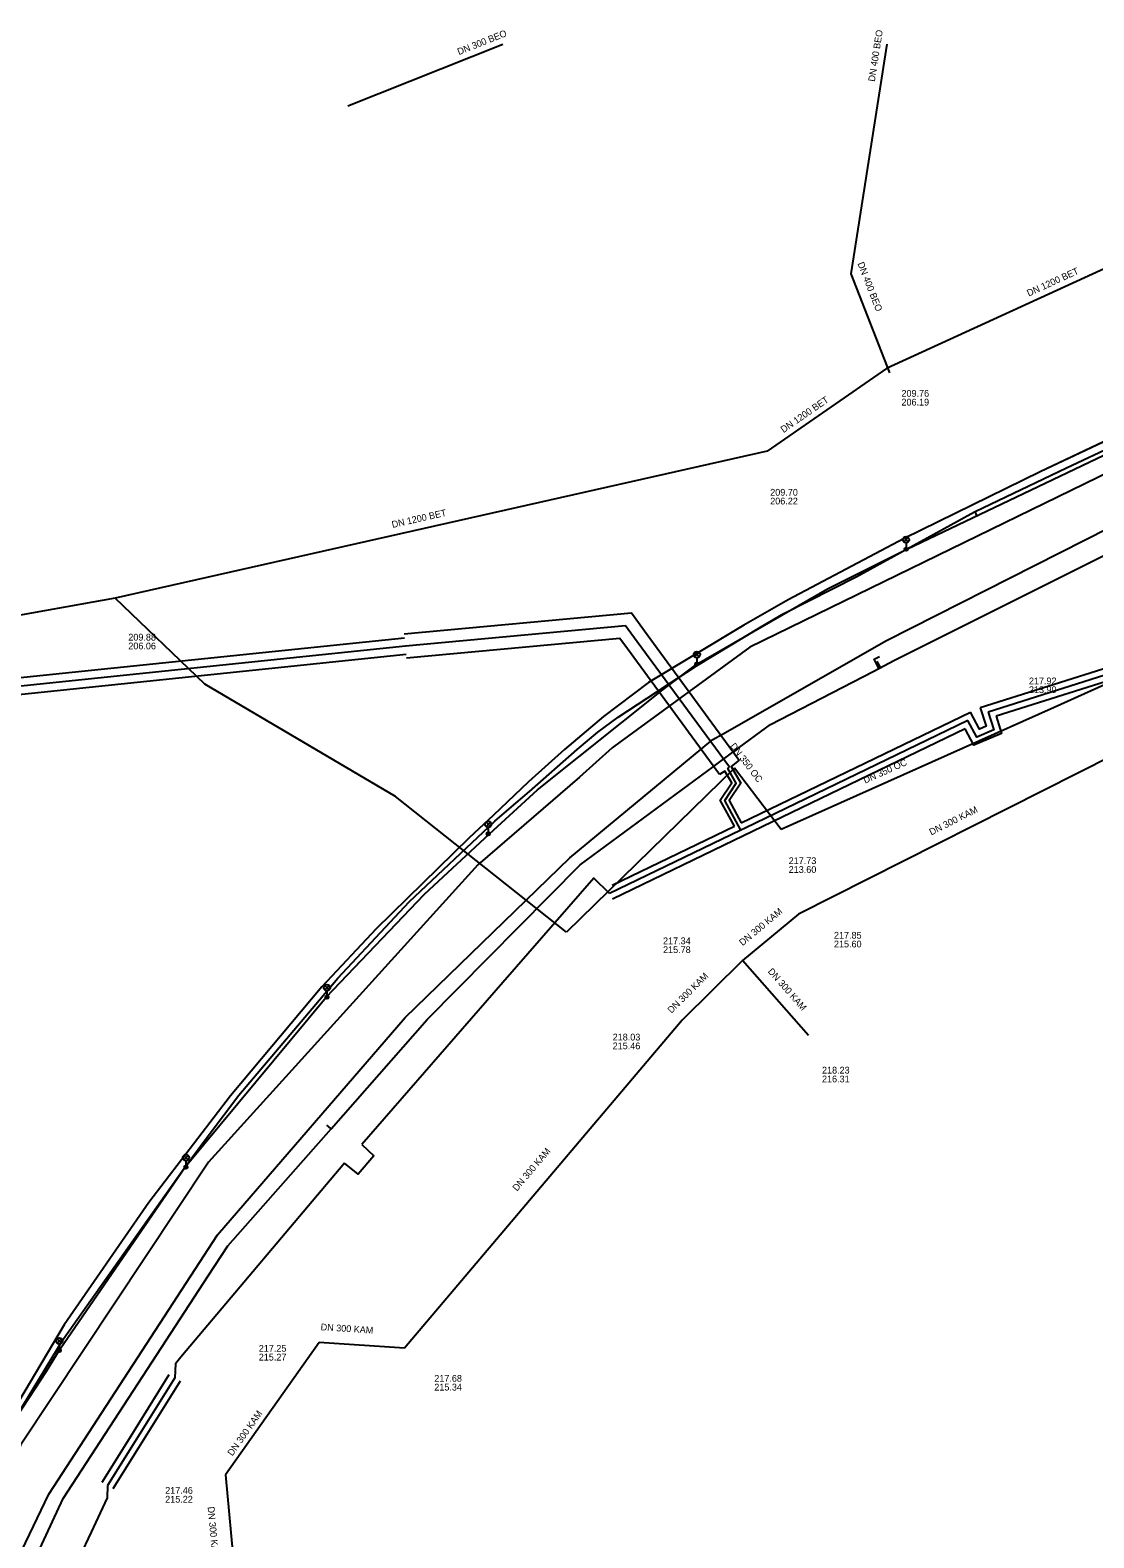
# Model space of a CAD drawing. Extents: x -595540 to -593988, y -1160850 to -1159202.
# Drawn here: x -595207.8 to -595081.8, y -1159381.1 to -1159202.5 of the extents above; entities that cross this region are included whole.
import ezdxf

# ---------------------------------------------------------------- set-up
doc = ezdxf.new("R2010")
doc.units = 0
for name, color, linetype in [('BVK-VODOVOD_trasa sítě', 7, 'Continuous'), ('BVK-VODOVOD_trasa zrušené sítě', 7, 'Continuous'), ('CETIN_kabel podzemní', 7, 'Continuous'), ('CETIN_kabel podzemní neprovozovaný', 7, 'Continuous'), ('INNOGY-NTL_trasa sítě', 7, 'Continuous'), ('JEDNOTNA-AREAL_popisy', 7, 'Continuous'), ('JEDNOTNA-AREAL_trasa sítě', 7, 'Continuous'), ('QUANTCOM_kabel', 7, 'Continuous'), ('TEPLARNY-HORKOVODY_trasa sítě', 7, 'Continuous'), ('TEPLARNY-HORKOVODY_trasa sítě obvodem', 7, 'Continuous'), ('TSB_kabel VO', 7, 'Continuous'), ('TSB_lampy VO', 7, 'Continuous')]:
    doc.layers.add(name, color=color, linetype=linetype)

msp = doc.modelspace()

# ---------------------------------------------------------------- linework, layer by layer
at = {"layer": 'BVK-VODOVOD_trasa sítě'}
for p, q in [((-595172.45, -1159332.328), (-595172.63, -1159332.17)), ((-595172.143, -1159332.598), (-595172.45, -1159332.328))]:
    msp.add_line(p, q, dxfattribs=at)
for points in [[(-595229.94, -1159426.6), (-595205.586, -1159375.881), (-595185.586, -1159345.149), (-595163.355, -1159319.437), (-595143.867, -1159300.499), (-595128.299, -1159287.639), (-595126.934, -1159286.516), (-595125.802, -1159285.87), (-595106.365, -1159274.782), (-595000.874, -1159221.301), (-594980.785, -1159204.295), (-594980.591, -1159204.13)], [(-595107.94, -1159278.43), (-595107.256, -1159278.075), (-595105.403, -1159277.118), (-595079.855, -1159264.31), (-595079.757, -1159264.264), (-595054.295, -1159252.278), (-595052.801, -1159251.575), (-594994.274, -1159221.932), (-594984.897, -1159213.142), (-594975.283, -1159204.13)], [(-595107.276, -1159278.076), (-595107.699, -1159277.229), (-595107.83, -1159276.969), (-595107.2, -1159276.657)], [(-595227.09, -1159426.77), (-595223.137, -1159418.013), (-595222.16, -1159415.851), (-595221.107, -1159413.52), (-595203.886, -1159376.406), (-595186.699, -1159350.038), (-595184.359, -1159346.486), (-595172.143, -1159332.598), (-595160.768, -1159319.666), (-595142.647, -1159301.322), (-595126.906, -1159289.725), (-595124.409, -1159287.889), (-595120.111, -1159284.724), (-595107.94, -1159278.43)]]:
    msp.add_lwpolyline(points, dxfattribs=at)
at = {"layer": 'BVK-VODOVOD_trasa zrušené sítě'}
for p, q in [((-595107.31, -1159277.525), (-595107.464, -1159277.227)), ((-595107.074, -1159277.982), (-595107.31, -1159277.525))]:
    msp.add_line(p, q, dxfattribs=at)
at = {"layer": 'CETIN_kabel podzemní'}
for points in [[(-595096.4, -1159259.77), (-595095.86, -1159259.51), (-595085.04, -1159254.32), (-595073.27, -1159248.78), (-595060.01, -1159242.44)], [(-595078.02, -1159250), (-595088.17, -1159254.81), (-595104.28, -1159262.67), (-595118.02, -1159269.94), (-595123.27, -1159272.96), (-595134.54, -1159279.76), (-595139.88, -1159283.78), (-595144.52, -1159287.68), (-595148.78, -1159291.52), (-595152.94, -1159295.48), (-595155.78, -1159298.15)], [(-595128.87, -1159277.77), (-595121.27, -1159273.18), (-595118.53, -1159271.59), (-595109.89, -1159267.19), (-595096.4, -1159259.77)], [(-595138.13, -1159283.87), (-595128.87, -1159277.77)], [(-595186.6, -1159333.3), (-595183.08, -1159328.62), (-595171.36, -1159314.75), (-595162.9, -1159305.71), (-595152.77, -1159296.15), (-595151.07, -1159294.72), (-595148.63, -1159292.66), (-595143.02, -1159287.69), (-595140.56, -1159285.63), (-595138.13, -1159283.87)], [(-595155.78, -1159298.15), (-595166.82, -1159308.94), (-595173.25, -1159315.79), (-595184.04, -1159328.72), (-595193.73, -1159341.33), (-595203.76, -1159355.82), (-595213.23, -1159371.74), (-595221.33, -1159387.18), (-595228.28, -1159402.52), (-595233.27, -1159414.4), (-595235.48, -1159419.98), (-595247.37, -1159446.74), (-595259.4, -1159474.19), (-595269, -1159496.09), (-595270.58, -1159500.39), (-595272.4, -1159506.16), (-595279.79, -1159529.17), (-595281.27, -1159532.63), (-595282.54, -1159534.57)], [(-595237.96, -1159425.96), (-595236.24, -1159422.02), (-595232.42, -1159413.77), (-595221.86, -1159389.89), (-595217.61, -1159380.99), (-595210.91, -1159369.12), (-595203.82, -1159357.5), (-595189.56, -1159337.26), (-595186.6, -1159333.3)]]:
    msp.add_lwpolyline(points, dxfattribs=at)
at = {"layer": 'CETIN_kabel podzemní neprovozovaný'}
msp.add_lwpolyline([(-595095.65, -1159259.96), (-595095.86, -1159259.51)], dxfattribs=at)
at = {"layer": 'INNOGY-NTL_trasa sítě'}
msp.add_lwpolyline([(-594987.221, -1159204.13), (-594989.2, -1159205.76), (-594996.49, -1159210.35), (-595018.77, -1159224.5), (-595060.68, -1159245.41), (-595122.55, -1159275.55), (-595137.96, -1159286.83), (-595138.69, -1159287.36), (-595138.84, -1159287.49), (-595142.73, -1159290.94), (-595154.76, -1159301.33), (-595186.68, -1159336.57), (-595208.92, -1159370.06), (-595227.04, -1159406.36), (-595234.61, -1159424.4), (-595267.01, -1159499.96), (-595278.75, -1159535.85), (-595286.67, -1159542.35)], dxfattribs=at)
at = {"layer": 'JEDNOTNA-AREAL_popisy'}
for p, q in [((-595104.595, -1159245.1), (-595104.595, -1159245.1)), ((-595120.138, -1159256.814), (-595120.138, -1159256.814)), ((-595196.157, -1159273.978), (-595196.157, -1159273.978)), ((-595089.5, -1159279.159), (-595089.5, -1159279.159)), ((-595117.95, -1159300.456), (-595117.95, -1159300.456)), ((-595132.829, -1159309.948), (-595132.829, -1159309.948)), ((-595112.591, -1159309.283), (-595112.591, -1159309.283)), ((-595138.795, -1159321.346), (-595138.795, -1159321.346)), ((-595114.006, -1159325.264), (-595114.006, -1159325.264)), ((-595180.709, -1159358.211), (-595180.709, -1159358.211)), ((-595159.921, -1159361.765), (-595159.921, -1159361.765)), ((-595191.79, -1159375.041), (-595191.79, -1159375.041))]:
    msp.add_line(p, q, dxfattribs=at)
at = {"layer": 'JEDNOTNA-AREAL_trasa sítě'}
for p, q in [((-595170.162, -1159211.438), (-595151.818, -1159204.13)), ((-595106.347, -1159204.13), (-595110.611, -1159231.339)), ((-595059.175, -1159220.931), (-595106.36, -1159242.56)), ((-595110.611, -1159231.339), (-595106.018, -1159243.053)), ((-595106.36, -1159242.56), (-595120.5, -1159252.36)), ((-595120.5, -1159252.36), (-595197.72, -1159269.74)), ((-595052.98, -1159267.55), (-595086.53, -1159282.72)), ((-595197.72, -1159269.74), (-595242.027, -1159277.711)), ((-595187.085, -1159279.947), (-595197.72, -1159269.74)), ((-595164.513, -1159293.246), (-595187.085, -1159279.947)), ((-595086.53, -1159282.72), (-595118.83, -1159297.16)), ((-595079.56, -1159288.38), (-595116.79, -1159307.2)), ((-595124.349, -1159289.873), (-595144.265, -1159309.331)), ((-595118.83, -1159297.16), (-595124.349, -1159289.873)), ((-595144.265, -1159309.331), (-595164.513, -1159293.246)), ((-595116.79, -1159307.2), (-595123.41, -1159312.68)), ((-595123.41, -1159312.68), (-595130.56, -1159319.75)), ((-595115.6, -1159321.55), (-595123.41, -1159312.68)), ((-595130.56, -1159319.75), (-595163.44, -1159358.57)), ((-595173.56, -1159357.91), (-595184.65, -1159373.59)), ((-595163.44, -1159358.57), (-595173.56, -1159357.91)), ((-595184.65, -1159373.59), (-595183.21, -1159389.38))]:
    msp.add_line(p, q, dxfattribs=at)
at = {"layer": 'QUANTCOM_kabel'}
for points in [[(-594992.806, -1159204.13), (-595005.09, -1159212.96), (-595021.73, -1159222.61), (-595042.13, -1159232.91), (-595054.17, -1159238.6), (-595070.25, -1159246.32), (-595088.17, -1159254.81), (-595104.28, -1159262.67), (-595118.02, -1159269.94), (-595123.27, -1159272.96), (-595134.54, -1159279.76), (-595139.88, -1159283.78), (-595144.52, -1159287.68), (-595148.78, -1159291.52), (-595152.94, -1159295.48), (-595155.78, -1159298.15)], [(-595155.78, -1159298.15), (-595166.82, -1159308.94), (-595173.25, -1159315.79), (-595184.04, -1159328.72), (-595193.73, -1159341.33), (-595203.76, -1159355.82), (-595213.23, -1159371.74), (-595221.33, -1159387.18), (-595228.28, -1159402.52), (-595233.27, -1159414.4), (-595235.48, -1159419.98), (-595247.37, -1159446.74), (-595259.4, -1159474.19), (-595269, -1159496.09), (-595270.58, -1159500.39), (-595272.4, -1159506.16), (-595279.79, -1159529.17), (-595281.27, -1159532.63), (-595282.54, -1159534.57)]]:
    msp.add_lwpolyline(points, dxfattribs=at)
at = {"layer": 'TEPLARNY-HORKOVODY_trasa sítě'}
for p, q in [((-595124.97, -1159289.788), (-595135.878, -1159274.912)), ((-595123.62, -1159297.236), (-595139.162, -1159304.737))]:
    msp.add_line(p, q, dxfattribs=at)
for points in [[(-595061.44, -1159271.013), (-595065.011, -1159268.275), (-595070.792, -1159275.814), (-595094.336, -1159283.246)], [(-595135.878, -1159274.912), (-595137.267, -1159273.017), (-595163.35, -1159275.432)], [(-595163.35, -1159275.432), (-595213.453, -1159280.634), (-595231.782, -1159282.414), (-595253.987, -1159284.45), (-595265.532, -1159285.488), (-595283.294, -1159287.19), (-595285.607, -1159287.42), (-595288.212, -1159287.868), (-595291.152, -1159288.691), (-595294.29, -1159289.889), (-595315.141, -1159298.916)], [(-595094.336, -1159283.246), (-595093.661, -1159285.353), (-595095.684, -1159286.215), (-595096.739, -1159284.263)], [(-595096.739, -1159284.263), (-595123.089, -1159296.98), (-595123.62, -1159297.236)], [(-595123.62, -1159297.236), (-595125.532, -1159293.715), (-595124.162, -1159291.65), (-595125.164, -1159289.924), (-595124.97, -1159289.788)], [(-595139.162, -1159304.737), (-595141.009, -1159302.927), (-595151.794, -1159315.288), (-595168.512, -1159334.45)], [(-595168.512, -1159334.45), (-595167.066, -1159335.811), (-595168.954, -1159337.989), (-595170.561, -1159336.692)], [(-595170.561, -1159336.692), (-595189.919, -1159359.672), (-595190.581, -1159360.458), (-595190.666, -1159362.105)], [(-595190.666, -1159362.105), (-595195.587, -1159370.004), (-595198.607, -1159374.851)], [(-595198.607, -1159374.851), (-595198.647, -1159376.311), (-595200.568, -1159380.379), (-595210.237, -1159400.852)]]:
    msp.add_lwpolyline(points, dxfattribs=at)
at = {"layer": 'TEPLARNY-HORKOVODY_trasa sítě obvodem'}
for p, q in [((-595134.708, -1159274.054), (-595123.801, -1159288.931)), ((-595126.14, -1159290.645), (-595137.047, -1159275.769)), ((-595123.573, -1159296.381), (-595096.42, -1159283.276)), ((-595097.058, -1159285.25), (-595123.294, -1159297.912)), ((-595138.857, -1159303.757), (-595124.384, -1159296.772)), ((-595123.294, -1159297.912), (-595138.836, -1159305.413))]:
    msp.add_line(p, q, dxfattribs=at)
for points in [[(-595061.579, -1159269.962), (-595065.15, -1159267.223), (-595071.243, -1159275.17), (-595095.28, -1159282.758)], [(-595062.491, -1159271.152), (-595064.872, -1159269.327), (-595070.341, -1159276.458), (-595093.392, -1159283.734)], [(-595163.484, -1159273.989), (-595136.584, -1159271.498), (-595134.709, -1159274.054)], [(-595315.539, -1159297.999), (-595294.667, -1159288.963), (-595291.466, -1159287.74), (-595288.432, -1159286.891), (-595285.741, -1159286.429), (-595283.392, -1159286.195), (-595265.624, -1159284.492), (-595254.078, -1159283.454), (-595231.876, -1159281.418), (-595213.553, -1159279.639), (-595163.453, -1159274.438)], [(-595137.047, -1159275.769), (-595137.951, -1159274.537), (-595163.216, -1159276.876)], [(-595163.247, -1159276.427), (-595213.353, -1159281.629), (-595231.688, -1159283.409), (-595253.897, -1159285.446), (-595265.439, -1159286.483), (-595283.197, -1159288.185), (-595285.472, -1159288.412), (-595287.992, -1159288.845), (-595290.838, -1159289.642), (-595293.912, -1159290.816), (-595314.744, -1159299.834)], [(-595095.28, -1159282.758), (-595094.584, -1159284.931), (-595095.349, -1159285.257), (-595096.42, -1159283.276)], [(-595093.392, -1159283.734), (-595092.738, -1159285.775), (-595096.019, -1159287.173), (-595097.058, -1159285.25)], [(-595123.801, -1159288.931), (-595124.774, -1159289.698), (-595123.632, -1159291.666), (-595125.008, -1159293.739), (-595123.573, -1159296.381)], [(-595124.384, -1159296.772), (-595126.057, -1159293.692), (-595124.691, -1159291.634), (-595125.497, -1159290.246), (-595126.14, -1159290.645)], [(-595199.244, -1159374.454), (-595196.224, -1159369.607), (-595191.303, -1159361.708)], [(-595190.029, -1159362.501), (-595194.951, -1159370.4), (-595197.971, -1159375.247)]]:
    msp.add_lwpolyline(points, dxfattribs=at)
at = {"layer": 'TSB_kabel VO'}
for points in [[(-595205.86, -1159361.33), (-595204.216, -1159358.665), (-595189.366, -1159337.08), (-595172.743, -1159317.019), (-595161.082, -1159304.826), (-595153.391, -1159297.667), (-595147.684, -1159292.457), (-595132.798, -1159280.583), (-595128.828, -1159277.57), (-595113.34, -1159268.639), (-595103.947, -1159263.96), (-595077.152, -1159251.165), (-595050.109, -1159238.157), (-595023.42, -1159224.972)], [(-595281.47, -1159531.83), (-595272.587, -1159536.13), (-595270.212, -1159530.92), (-595267.569, -1159529.454), (-595262.308, -1159516.671), (-595260.93, -1159513.57), (-595257.3, -1159502.72), (-595267.802, -1159497.603), (-595250.328, -1159457.091), (-595239.412, -1159432.068), (-595228.743, -1159406.655), (-595222.93, -1159392.761), (-595216.82, -1159380.76), (-595210.04, -1159367.71), (-595205.86, -1159361.33)]]:
    msp.add_lwpolyline(points, dxfattribs=at)
at = {"layer": 'TSB_lampy VO'}
for p, q in [((-595104.318, -1159263.1), (-595103.788, -1159262.57)), ((-595104.318, -1159262.57), (-595103.788, -1159263.1)), ((-595104.318, -1159263.1), (-595103.788, -1159262.57)), ((-595104.318, -1159262.57), (-595103.788, -1159263.1)), ((-595104.053, -1159263.21), (-595104.053, -1159263.96)), ((-595104.053, -1159263.21), (-595104.053, -1159263.96)), ((-595129.093, -1159276.71), (-595128.563, -1159276.18)), ((-595129.093, -1159276.18), (-595128.563, -1159276.71)), ((-595129.093, -1159276.71), (-595128.563, -1159276.18)), ((-595129.093, -1159276.18), (-595128.563, -1159276.71)), ((-595128.828, -1159276.82), (-595128.828, -1159277.57)), ((-595128.828, -1159276.82), (-595128.828, -1159277.57)), ((-595153.797, -1159296.807), (-595153.267, -1159296.277)), ((-595153.797, -1159296.277), (-595153.267, -1159296.807)), ((-595153.797, -1159296.807), (-595153.267, -1159296.277)), ((-595153.797, -1159296.277), (-595153.267, -1159296.807)), ((-595153.532, -1159296.917), (-595153.532, -1159297.667)), ((-595153.532, -1159296.917), (-595153.532, -1159297.667)), ((-595172.901, -1159316.159), (-595172.371, -1159315.629)), ((-595172.901, -1159315.629), (-595172.371, -1159316.159)), ((-595172.901, -1159316.159), (-595172.371, -1159315.629)), ((-595172.901, -1159315.629), (-595172.371, -1159316.159)), ((-595172.636, -1159316.269), (-595172.636, -1159317.019)), ((-595172.636, -1159316.269), (-595172.636, -1159317.019)), ((-595189.595, -1159336.28), (-595189.065, -1159335.75)), ((-595189.595, -1159335.75), (-595189.065, -1159336.28)), ((-595189.595, -1159336.28), (-595189.065, -1159335.75)), ((-595189.595, -1159335.75), (-595189.065, -1159336.28)), ((-595189.33, -1159336.39), (-595189.33, -1159337.14)), ((-595189.33, -1159336.39), (-595189.33, -1159337.14)), ((-595204.595, -1159358.01), (-595204.065, -1159357.48)), ((-595204.595, -1159357.48), (-595204.065, -1159358.01)), ((-595204.595, -1159358.01), (-595204.065, -1159357.48)), ((-595204.595, -1159357.48), (-595204.065, -1159358.01)), ((-595204.33, -1159358.12), (-595204.33, -1159358.87)), ((-595204.33, -1159358.12), (-595204.33, -1159358.87))]:
    msp.add_line(p, q, dxfattribs=at)
for centre, radius in [((-595104.053, -1159262.835), 0.375), ((-595104.053, -1159262.835), 0.375), ((-595104.053, -1159263.96), 0.2), ((-595104.053, -1159263.96), 0.2), ((-595104.053, -1159263.96), 0.145), ((-595104.053, -1159263.96), 0.145), ((-595104.053, -1159263.96), 0.0876), ((-595104.053, -1159263.96), 0.0876), ((-595128.828, -1159276.445), 0.375), ((-595128.828, -1159276.445), 0.375), ((-595128.828, -1159277.57), 0.2), ((-595128.828, -1159277.57), 0.2), ((-595128.828, -1159277.57), 0.145), ((-595128.828, -1159277.57), 0.145), ((-595128.828, -1159277.57), 0.0876), ((-595128.828, -1159277.57), 0.0876), ((-595153.532, -1159296.542), 0.375), ((-595153.532, -1159296.542), 0.375), ((-595153.532, -1159297.667), 0.2), ((-595153.532, -1159297.667), 0.2), ((-595153.532, -1159297.667), 0.145), ((-595153.532, -1159297.667), 0.145), ((-595153.532, -1159297.667), 0.0876), ((-595153.532, -1159297.667), 0.0876), ((-595172.636, -1159315.894), 0.375), ((-595172.636, -1159315.894), 0.375), ((-595172.636, -1159317.019), 0.2), ((-595172.636, -1159317.019), 0.2), ((-595172.636, -1159317.019), 0.145), ((-595172.636, -1159317.019), 0.145), ((-595172.636, -1159317.019), 0.0876), ((-595172.636, -1159317.019), 0.0876), ((-595189.33, -1159336.015), 0.375), ((-595189.33, -1159336.015), 0.375), ((-595189.33, -1159337.14), 0.2), ((-595189.33, -1159337.14), 0.2), ((-595189.33, -1159337.14), 0.145), ((-595189.33, -1159337.14), 0.145), ((-595189.33, -1159337.14), 0.0876), ((-595189.33, -1159337.14), 0.0876), ((-595204.33, -1159357.745), 0.375), ((-595204.33, -1159357.745), 0.375), ((-595204.33, -1159358.87), 0.2), ((-595204.33, -1159358.87), 0.2), ((-595204.33, -1159358.87), 0.145), ((-595204.33, -1159358.87), 0.145), ((-595204.33, -1159358.87), 0.0876), ((-595204.33, -1159358.87), 0.0876)]:
    msp.add_circle(centre, radius, dxfattribs=at)

# ---------------------------------------------------------------- texts
at = {"layer": 'JEDNOTNA-AREAL_popisy'}
for s, rotation, p in [('DN 300 BEO', 21.72105, (-595157.002, -1159205.439)), ('DN 400 BEO', 81.0941, (-595107.756, -1159208.62)), ('DN 400 BEO', 291.41153, (-595109.823, -1159230.121)), ('DN 1200 BET', 24.62615, (-595089.518, -1159234.04)), ('DN 1200 BET', 34.72464, (-595118.558, -1159250.212)), ('DN 1200 BET', 12.68427, (-595164.866, -1159261.441)), ('DN 350 OC', 307.14154, (-595124.938, -1159287.275)), ('DN 350 OC', 24.08745, (-595108.899, -1159291.736)), ('DN 300 KAM', 26.81689, (-595101.054, -1159297.874)), ('DN 300 KAM', 39.61777, (-595123.413, -1159310.976)), ('DN 300 KAM', 311.36379, (-595120.476, -1159314.008)), ('DN 300 KAM', 44.67766, (-595131.836, -1159318.987)), ('DN 300 KAM', 49.73586, (-595150.129, -1159340.055)), ('DN 300 KAM', 356.2686, (-595173.399, -1159356.465)), ('DN 300 KAM', 54.72936, (-595183.833, -1159371.425)), ('DN 300 KAM', 275.21079, (-595186.764, -1159377.39))]:
    msp.add_text(s, height=0.8, rotation=rotation, dxfattribs=at).set_placement(p)
for s, p in [('209.76', (-595104.595, -1159245.9)), ('206.19', (-595104.595, -1159246.94)), ('209.70', (-595120.138, -1159257.614)), ('206.22', (-595120.138, -1159258.654)), ('209.88', (-595196.157, -1159274.778)), ('206.06', (-595196.157, -1159275.818)), ('217.92', (-595089.5, -1159279.959)), ('213.90', (-595089.5, -1159280.999)), ('217.73', (-595117.95, -1159301.256)), ('213.60', (-595117.95, -1159302.296)), ('217.34', (-595132.829, -1159310.748)), ('217.85', (-595112.591, -1159310.083)), ('215.60', (-595112.591, -1159311.123)), ('215.78', (-595132.829, -1159311.788)), ('218.03', (-595138.795, -1159322.146)), ('215.46', (-595138.795, -1159323.186)), ('218.23', (-595114.006, -1159326.064)), ('216.31', (-595114.006, -1159327.104)), ('217.25', (-595180.709, -1159359.011)), ('215.27', (-595180.709, -1159360.051)), ('217.68', (-595159.921, -1159362.565)), ('215.34', (-595159.921, -1159363.605)), ('217.46', (-595191.79, -1159375.841)), ('215.22', (-595191.79, -1159376.881))]:
    msp.add_text(s, height=0.8, dxfattribs=at).set_placement(p)

doc.saveas('drawing.dxf')
